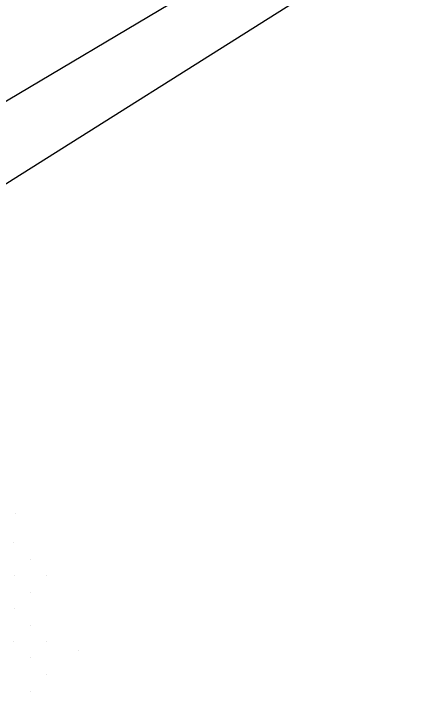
# Model space of a CAD drawing. Extents: x 1602514 to 1609837, y 863887 to 871157.
# Drawn here: x 1606284.8 to 1606464.5, y 867790.9 to 868084.7 of the extents above; entities that cross this region are included whole.
import ezdxf

# ---------------------------------------------------------------- set-up
doc = ezdxf.new("R2010")
doc.units = 0
doc.layers.add('Survey-Spot dirt', color=7, linetype='Continuous')
doc.layers.add('Text General Notes', color=7, linetype='Continuous')

msp = doc.modelspace()

# ---------------------------------------------------------------- linework, layer by layer
at = {"layer": 'Survey-Spot dirt'}
for p, q in [((1606285.38, 867871.18), (1606285.38, 867871.18)), ((1606285.38, 867871.18), (1606285.38, 867871.18)), ((1606284.82, 867858.65), (1606284.82, 867858.65)), ((1606284.82, 867858.65), (1606284.82, 867858.65)), ((1606292.03, 867851.61), (1606292.03, 867851.61)), ((1606292.03, 867851.61), (1606292.03, 867851.61)), ((1606285.17, 867844.69), (1606285.17, 867844.69)), ((1606285.17, 867844.69), (1606285.17, 867844.69)), ((1606299.02, 867844.72), (1606299.02, 867844.72)), ((1606299.02, 867844.72), (1606299.02, 867844.72)), ((1606291.95, 867837.5), (1606291.95, 867837.5)), ((1606291.95, 867837.5), (1606291.95, 867837.5)), ((1606285.01, 867830.57), (1606285.01, 867830.57)), ((1606285.01, 867830.57), (1606285.01, 867830.57)), ((1606291.94, 867823.35), (1606291.94, 867823.35)), ((1606291.94, 867823.35), (1606291.94, 867823.35)), ((1606284.84, 867816.3), (1606284.84, 867816.3)), ((1606284.84, 867816.3), (1606284.84, 867816.3)), ((1606298.88, 867816.27), (1606298.88, 867816.27)), ((1606298.88, 867816.27), (1606298.88, 867816.27)), ((1606312.5, 867812.5), (1606312.5, 867812.5)), ((1606312.5, 867812.5), (1606312.5, 867812.5)), ((1606291.94, 867809.43), (1606291.94, 867809.43)), ((1606291.94, 867809.43), (1606291.94, 867809.43)), ((1606298.98, 867802.22), (1606298.98, 867802.22)), ((1606298.98, 867802.22), (1606298.98, 867802.22)), ((1606292.15, 867795.17), (1606292.15, 867795.17)), ((1606292.15, 867795.17), (1606292.15, 867795.17))]:
    msp.add_line(p, q, dxfattribs=at)
at = {"layer": 'Text General Notes'}
for p in [(1605198.57, 867330.41), (1605198.57, 867330.41), (1605487.94, 867576.47), (1605487.94, 867576.47)]:
    msp.add_line(p, (1607257.14, 868626.42), dxfattribs=at)

doc.saveas('drawing.dxf')
